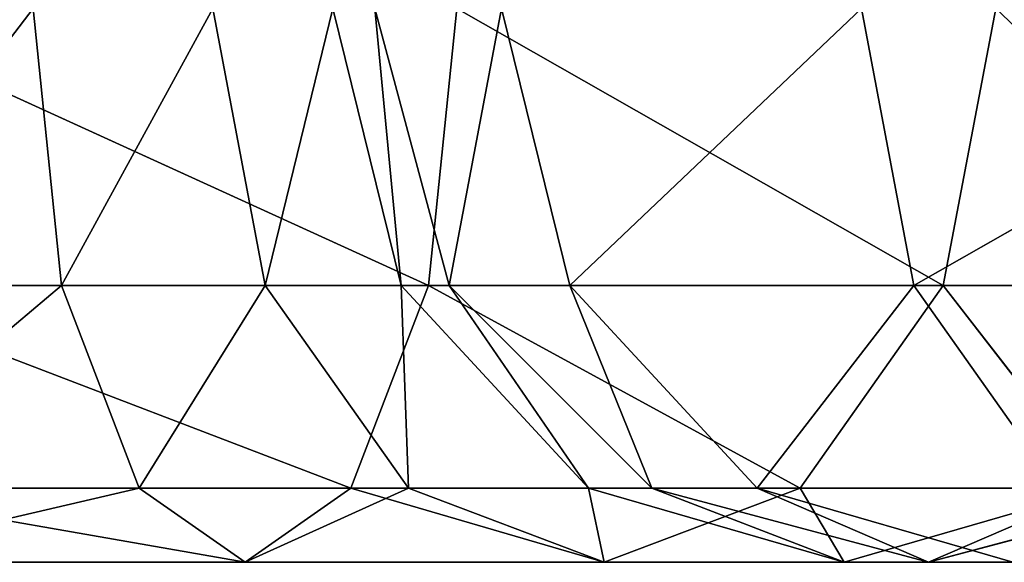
# Model space of a CAD drawing. Header units: millimetres. Extents: x 237 to 401, y 0 to 141.
# Tile 628 of 656: x 364.39 to 367.05, y 135.54 to 137.01. Entities that reach past the tile are written whole.
import ezdxf

# ---------------------------------------------------------------- set-up
doc = ezdxf.new("R2010")
doc.units = ezdxf.units.MM
doc.header["$LTSCALE"] = 25.4
doc.layers.get('0').update_dxf_attribs({"true_color": 0xff5454})

# ---------------------------------------------------------------- blocks, each defined once
blk = doc.blocks.new('VELERO-I-8042-8043.STL')
at = {"color": 7, "true_color": 0xffffff}
for p, q in [((127.845, 183.2036, 3.6723), (129.4902, 182.6754, 4.4223)), ((127.845, 183.2036, 3.6723), (129.4902, 182.6754, 4.4223)), ((127.845, 183.0026, 4.4223), (129.4902, 182.6754, 4.4223)), ((127.845, 183.0026, 4.4223), (129.4902, 182.6754, 4.4223)), ((127.845, 183.0026, 4.4223), (129.2801, 182.1681, 4.9713)), ((127.845, 183.0026, 4.4223), (129.2801, 182.1681, 4.9713)), ((129.5671, 182.861, 3.6723), (129.4902, 182.6754, 4.4223)), ((129.5671, 182.861, 3.6723), (129.4902, 182.6754, 4.4223)), ((129.5671, 182.861, 3.6723), (130.8849, 181.7435, 4.4223)), ((129.5671, 182.861, 3.6723), (130.8849, 181.7435, 4.4223)), ((129.4902, 182.6754, 4.4223), (129.2801, 182.1681, 4.9713)), ((129.4902, 182.6754, 4.4223), (129.2801, 182.1681, 4.9713)), ((129.4902, 182.6754, 4.4223), (130.8849, 181.7435, 4.4223)), ((129.4902, 182.6754, 4.4223), (130.8849, 181.7435, 4.4223)), ((129.4902, 182.6754, 4.4223), (130.4967, 181.3552, 4.9713)), ((129.4902, 182.6754, 4.4223), (130.4967, 181.3552, 4.9713)), ((127.845, 182.4536, 4.9713), (129.2801, 182.1681, 4.9713)), ((127.845, 182.4536, 4.9713), (129.2801, 182.1681, 4.9713)), ((127.845, 182.4536, 4.9713), (128.9931, 181.4752, 5.1723)), ((127.845, 182.4536, 4.9713), (128.9931, 181.4752, 5.1723)), ((129.2801, 182.1681, 4.9713), (128.9931, 181.4752, 5.1723)), ((129.2801, 182.1681, 4.9713), (128.9931, 181.4752, 5.1723)), ((129.2801, 182.1681, 4.9713), (130.4967, 181.3552, 4.9713)), ((129.2801, 182.1681, 4.9713), (130.4967, 181.3552, 4.9713)), ((129.2801, 182.1681, 4.9713), (129.9664, 180.8249, 5.1723)), ((129.2801, 182.1681, 4.9713), (129.9664, 180.8249, 5.1723)), ((131.027, 181.8856, 3.6723), (130.8849, 181.7435, 4.4223)), ((131.027, 181.8856, 3.6723), (130.8849, 181.7435, 4.4223)), ((130.8849, 181.7435, 4.4223), (130.4967, 181.3552, 4.9713)), ((130.8849, 181.7435, 4.4223), (130.4967, 181.3552, 4.9713)), ((130.8849, 181.7435, 4.4223), (131.8168, 180.3488, 4.4223)), ((130.8849, 181.7435, 4.4223), (131.8168, 180.3488, 4.4223)), ((130.8849, 181.7435, 4.4223), (131.3096, 180.1386, 4.9713)), ((130.8849, 181.7435, 4.4223), (131.3096, 180.1386, 4.9713)), ((127.845, 181.7036, 5.1723), (128.9931, 181.4752, 5.1723)), ((127.845, 181.7036, 5.1723), (128.9931, 181.4752, 5.1723)), ((127.845, 181.7036, 5.1723), (128.7061, 180.7823, 4.9713)), ((127.845, 181.7036, 5.1723), (128.7061, 180.7823, 4.9713)), ((128.9931, 181.4752, 5.1723), (128.7061, 180.7823, 4.9713)), ((128.9931, 181.4752, 5.1723), (128.7061, 180.7823, 4.9713)), ((128.9931, 181.4752, 5.1723), (129.9664, 180.8249, 5.1723)), ((128.9931, 181.4752, 5.1723), (129.9664, 180.8249, 5.1723)), ((128.9931, 181.4752, 5.1723), (129.436, 180.2946, 4.9713)), ((128.9931, 181.4752, 5.1723), (129.436, 180.2946, 4.9713)), ((130.4967, 181.3552, 4.9713), (129.9664, 180.8249, 5.1723)), ((130.4967, 181.3552, 4.9713), (129.9664, 180.8249, 5.1723)), ((130.4967, 181.3552, 4.9713), (131.3096, 180.1386, 4.9713)), ((130.4967, 181.3552, 4.9713), (131.3096, 180.1386, 4.9713)), ((130.4967, 181.3552, 4.9713), (130.6167, 179.8516, 5.1723)), ((130.4967, 181.3552, 4.9713), (130.6167, 179.8516, 5.1723)), ((127.845, 180.9536, 4.9713), (128.7061, 180.7823, 4.9713)), ((127.845, 180.9536, 4.9713), (128.7061, 180.7823, 4.9713)), ((127.845, 180.9536, 4.9713), (128.496, 180.2751, 4.4223)), ((127.845, 180.9536, 4.9713), (128.496, 180.2751, 4.4223)), ((129.9664, 180.8249, 5.1723), (129.436, 180.2946, 4.9713)), ((129.9664, 180.8249, 5.1723), (129.436, 180.2946, 4.9713)), ((129.9664, 180.8249, 5.1723), (129.9238, 179.5646, 4.9713)), ((129.9664, 180.8249, 5.1723), (129.9238, 179.5646, 4.9713)), ((129.9664, 180.8249, 5.1723), (130.6167, 179.8516, 5.1723)), ((129.9664, 180.8249, 5.1723), (130.6167, 179.8516, 5.1723)), ((128.7061, 180.7823, 4.9713), (128.496, 180.2751, 4.4223)), ((128.7061, 180.7823, 4.9713), (128.496, 180.2751, 4.4223)), ((128.7061, 180.7823, 4.9713), (129.436, 180.2946, 4.9713)), ((128.7061, 180.7823, 4.9713), (129.436, 180.2946, 4.9713)), ((128.7061, 180.7823, 4.9713), (129.0478, 179.9063, 4.4223)), ((128.7061, 180.7823, 4.9713), (129.0478, 179.9063, 4.4223)), ((127.845, 180.4045, 4.4223), (128.496, 180.2751, 4.4223)), ((127.845, 180.4045, 4.4223), (128.496, 180.2751, 4.4223)), ((127.845, 180.4045, 4.4223), (128.4191, 180.0894, 3.6723)), ((127.845, 180.4045, 4.4223), (128.4191, 180.0894, 3.6723)), ((129.436, 180.2946, 4.9713), (129.0478, 179.9063, 4.4223)), ((129.436, 180.2946, 4.9713), (129.0478, 179.9063, 4.4223)), ((129.436, 180.2946, 4.9713), (129.4165, 179.3545, 4.4223)), ((129.436, 180.2946, 4.9713), (129.4165, 179.3545, 4.4223)), ((129.436, 180.2946, 4.9713), (129.9238, 179.5646, 4.9713)), ((129.436, 180.2946, 4.9713), (129.9238, 179.5646, 4.9713)), ((128.496, 180.2751, 4.4223), (128.4191, 180.0894, 3.6723)), ((128.496, 180.2751, 4.4223), (128.4191, 180.0894, 3.6723)), ((128.496, 180.2751, 4.4223), (129.0478, 179.9063, 4.4223)), ((128.496, 180.2751, 4.4223), (129.0478, 179.9063, 4.4223)), ((128.496, 180.2751, 4.4223), (128.9057, 179.7642, 3.6723)), ((128.496, 180.2751, 4.4223), (128.9057, 179.7642, 3.6723)), ((131.3096, 180.1386, 4.9713), (130.6167, 179.8516, 5.1723)), ((131.3096, 180.1386, 4.9713), (130.6167, 179.8516, 5.1723)), ((131.3096, 180.1386, 4.9713), (130.845, 178.7036, 5.1723)), ((131.3096, 180.1386, 4.9713), (130.845, 178.7036, 5.1723)), ((129.0478, 179.9063, 4.4223), (128.9057, 179.7642, 3.6723)), ((129.0478, 179.9063, 4.4223), (128.9057, 179.7642, 3.6723)), ((129.0478, 179.9063, 4.4223), (129.4165, 179.3545, 4.4223)), ((129.0478, 179.9063, 4.4223), (129.4165, 179.3545, 4.4223)), ((129.0478, 179.9063, 4.4223), (129.2309, 179.2776, 3.6723)), ((129.0478, 179.9063, 4.4223), (129.2309, 179.2776, 3.6723)), ((130.6167, 179.8516, 5.1723), (129.9238, 179.5646, 4.9713)), ((130.6167, 179.8516, 5.1723), (129.9238, 179.5646, 4.9713)), ((130.6167, 179.8516, 5.1723), (130.095, 178.7036, 4.9713)), ((130.6167, 179.8516, 5.1723), (130.095, 178.7036, 4.9713)), ((130.6167, 179.8516, 5.1723), (130.845, 178.7036, 5.1723)), ((130.6167, 179.8516, 5.1723), (130.845, 178.7036, 5.1723)), ((129.9238, 179.5646, 4.9713), (129.4165, 179.3545, 4.4223)), ((129.9238, 179.5646, 4.9713), (129.4165, 179.3545, 4.4223)), ((129.9238, 179.5646, 4.9713), (129.546, 178.7036, 4.4223)), ((129.9238, 179.5646, 4.9713), (129.546, 178.7036, 4.4223)), ((129.9238, 179.5646, 4.9713), (130.095, 178.7036, 4.9713)), ((129.9238, 179.5646, 4.9713), (130.095, 178.7036, 4.9713)), ((129.4165, 179.3545, 4.4223), (129.2309, 179.2776, 3.6723)), ((129.4165, 179.3545, 4.4223), (129.2309, 179.2776, 3.6723)), ((129.4165, 179.3545, 4.4223), (129.345, 178.7036, 3.6723)), ((129.4165, 179.3545, 4.4223), (129.345, 178.7036, 3.6723)), ((129.4165, 179.3545, 4.4223), (129.546, 178.7036, 4.4223)), ((129.4165, 179.3545, 4.4223), (129.546, 178.7036, 4.4223)), ((129.345, 178.7036, 3.6723), (129.546, 178.7036, 4.4223)), ((129.345, 178.7036, 3.6723), (129.546, 178.7036, 4.4223)), ((129.345, 178.7036, 3.6723), (129.546, 172.7036, 4.4223)), ((129.345, 178.7036, 3.6723), (129.546, 172.7036, 4.4223)), ((129.546, 178.7036, 4.4223), (130.095, 178.7036, 4.9713)), ((129.546, 178.7036, 4.4223), (130.095, 178.7036, 4.9713)), ((129.546, 178.7036, 4.4223), (130.095, 172.7036, 4.9713)), ((129.546, 178.7036, 4.4223), (130.095, 172.7036, 4.9713)), ((129.546, 178.7036, 4.4223), (129.546, 172.7036, 4.4223)), ((129.546, 178.7036, 4.4223), (129.546, 172.7036, 4.4223)), ((130.095, 178.7036, 4.9713), (130.845, 178.7036, 5.1723)), ((130.095, 178.7036, 4.9713), (130.845, 178.7036, 5.1723)), ((130.095, 178.7036, 4.9713), (130.845, 172.7036, 5.1723)), ((130.095, 178.7036, 4.9713), (130.845, 172.7036, 5.1723)), ((130.095, 178.7036, 4.9713), (130.095, 172.7036, 4.9713)), ((130.095, 178.7036, 4.9713), (130.095, 172.7036, 4.9713)), ((130.845, 178.7036, 5.1723), (131.595, 178.7036, 4.9713)), ((130.845, 178.7036, 5.1723), (131.595, 178.7036, 4.9713)), ((130.845, 178.7036, 5.1723), (131.595, 172.7036, 4.9713)), ((130.845, 178.7036, 5.1723), (131.595, 172.7036, 4.9713)), ((130.845, 178.7036, 5.1723), (130.845, 172.7036, 5.1723)), ((130.845, 178.7036, 5.1723), (130.845, 172.7036, 5.1723)), ((129.345, 172.7036, 3.6723), (129.546, 172.7036, 4.4223)), ((129.345, 172.7036, 3.6723), (129.546, 172.7036, 4.4223)), ((129.546, 172.7036, 4.4223), (130.095, 172.7036, 4.9713)), ((129.546, 172.7036, 4.4223), (130.095, 172.7036, 4.9713)), ((129.546, 172.7036, 4.4223), (129.8732, 171.0584, 4.4223)), ((129.546, 172.7036, 4.4223), (129.8732, 171.0584, 4.4223)), ((129.546, 172.7036, 4.4223), (129.6876, 170.9815, 3.6723)), ((129.546, 172.7036, 4.4223), (129.6876, 170.9815, 3.6723)), ((130.095, 172.7036, 4.9713), (129.8732, 171.0584, 4.4223)), ((130.095, 172.7036, 4.9713), (129.8732, 171.0584, 4.4223)), ((130.095, 172.7036, 4.9713), (130.845, 172.7036, 5.1723)), ((130.095, 172.7036, 4.9713), (130.845, 172.7036, 5.1723)), ((130.095, 172.7036, 4.9713), (130.3805, 171.2685, 4.9713)), ((130.095, 172.7036, 4.9713), (130.3805, 171.2685, 4.9713)), ((130.845, 172.7036, 5.1723), (130.3805, 171.2685, 4.9713)), ((130.845, 172.7036, 5.1723), (130.3805, 171.2685, 4.9713)), ((130.845, 172.7036, 5.1723), (131.595, 172.7036, 4.9713)), ((130.845, 172.7036, 5.1723), (131.595, 172.7036, 4.9713)), ((130.845, 172.7036, 5.1723), (131.0734, 171.5555, 5.1723)), ((130.845, 172.7036, 5.1723), (131.0734, 171.5555, 5.1723)), ((131.0734, 171.5555, 5.1723), (130.3805, 171.2685, 4.9713)), ((131.0734, 171.5555, 5.1723), (130.3805, 171.2685, 4.9713)), ((130.3805, 171.2685, 4.9713), (129.8732, 171.0584, 4.4223)), ((130.3805, 171.2685, 4.9713), (129.8732, 171.0584, 4.4223)), ((130.3805, 171.2685, 4.9713), (131.1934, 170.0519, 4.9713)), ((130.3805, 171.2685, 4.9713), (131.1934, 170.0519, 4.9713)), ((130.3805, 171.2685, 4.9713), (130.8051, 169.6637, 4.4223)), ((130.3805, 171.2685, 4.9713), (130.8051, 169.6637, 4.4223)), ((129.8732, 171.0584, 4.4223), (129.6876, 170.9815, 3.6723)), ((129.8732, 171.0584, 4.4223), (129.6876, 170.9815, 3.6723)), ((129.8732, 171.0584, 4.4223), (130.8051, 169.6637, 4.4223)), ((129.8732, 171.0584, 4.4223), (130.8051, 169.6637, 4.4223)), ((129.8732, 171.0584, 4.4223), (130.6631, 169.5216, 3.6723)), ((129.8732, 171.0584, 4.4223), (130.6631, 169.5216, 3.6723)), ((131.1934, 170.0519, 4.9713), (130.8051, 169.6637, 4.4223)), ((131.1934, 170.0519, 4.9713), (130.8051, 169.6637, 4.4223)), ((130.8051, 169.6637, 4.4223), (130.6631, 169.5216, 3.6723)), ((130.8051, 169.6637, 4.4223), (130.6631, 169.5216, 3.6723)), ((130.8051, 169.6637, 4.4223), (132.1999, 168.7318, 4.4223)), ((130.8051, 169.6637, 4.4223), (132.1999, 168.7318, 4.4223)), ((130.8051, 169.6637, 4.4223), (132.123, 168.5461, 3.6723)), ((130.8051, 169.6637, 4.4223), (132.123, 168.5461, 3.6723))]:
    blk.add_line(p, q, dxfattribs=at)
mesh = blk.add_polyface(dxfattribs=at)
corners = [(129.4902, 182.6754, 4.4223), (129.5671, 182.861, 3.6723), (127.845, 183.2036, 3.6723)]
mesh.append_faces([[corners[k] for k in face] for face in [(0, 1, 2)]], dxfattribs={"color": 7})
mesh = blk.add_polyface(dxfattribs=at)
corners = [(129.4902, 182.6754, 4.4223), (127.845, 183.2036, 3.6723), (127.845, 183.0026, 4.4223)]
mesh.append_faces([[corners[k] for k in face] for face in [(0, 1, 2)]], dxfattribs={"color": 7})
mesh = blk.add_polyface(dxfattribs=at)
corners = [(129.2801, 182.1681, 4.9713), (129.4902, 182.6754, 4.4223), (127.845, 183.0026, 4.4223)]
mesh.append_faces([[corners[k] for k in face] for face in [(0, 1, 2)]], dxfattribs={"color": 7})
mesh = blk.add_polyface(dxfattribs=at)
corners = [(129.2801, 182.1681, 4.9713), (127.845, 183.0026, 4.4223), (127.845, 182.4536, 4.9713)]
mesh.append_faces([[corners[k] for k in face] for face in [(0, 1, 2)]], dxfattribs={"color": 7})
mesh = blk.add_polyface(dxfattribs=at)
corners = [(130.8849, 181.7435, 4.4223), (129.5671, 182.861, 3.6723), (129.4902, 182.6754, 4.4223)]
mesh.append_faces([[corners[k] for k in face] for face in [(0, 1, 2)]], dxfattribs={"color": 7})
mesh = blk.add_polyface(dxfattribs=at)
corners = [(130.8849, 181.7435, 4.4223), (131.027, 181.8856, 3.6723), (129.5671, 182.861, 3.6723)]
mesh.append_faces([[corners[k] for k in face] for face in [(0, 1, 2)]], dxfattribs={"color": 7})
mesh = blk.add_polyface(dxfattribs=at)
corners = [(130.4967, 181.3552, 4.9713), (129.4902, 182.6754, 4.4223), (129.2801, 182.1681, 4.9713)]
mesh.append_faces([[corners[k] for k in face] for face in [(0, 1, 2)]], dxfattribs={"color": 7})
mesh = blk.add_polyface(dxfattribs=at)
corners = [(130.8849, 181.7435, 4.4223), (129.4902, 182.6754, 4.4223), (130.4967, 181.3552, 4.9713)]
mesh.append_faces([[corners[k] for k in face] for face in [(0, 1, 2)]], dxfattribs={"color": 7})
mesh = blk.add_polyface(dxfattribs=at)
corners = [(129.2801, 182.1681, 4.9713), (127.845, 182.4536, 4.9713), (128.9931, 181.4752, 5.1723)]
mesh.append_faces([[corners[k] for k in face] for face in [(0, 1, 2)]], dxfattribs={"color": 7})
mesh = blk.add_polyface(dxfattribs=at)
corners = [(128.9931, 181.4752, 5.1723), (127.845, 182.4536, 4.9713), (127.845, 181.7036, 5.1723)]
mesh.append_faces([[corners[k] for k in face] for face in [(0, 1, 2)]], dxfattribs={"color": 7})
mesh = blk.add_polyface(dxfattribs=at)
corners = [(129.9664, 180.8249, 5.1723), (129.2801, 182.1681, 4.9713), (128.9931, 181.4752, 5.1723)]
mesh.append_faces([[corners[k] for k in face] for face in [(0, 1, 2)]], dxfattribs={"color": 7})
mesh = blk.add_polyface(dxfattribs=at)
corners = [(130.4967, 181.3552, 4.9713), (129.2801, 182.1681, 4.9713), (129.9664, 180.8249, 5.1723)]
mesh.append_faces([[corners[k] for k in face] for face in [(0, 1, 2)]], dxfattribs={"color": 7})
mesh = blk.add_polyface(dxfattribs=at)
corners = [(131.027, 181.8856, 3.6723), (130.8849, 181.7435, 4.4223), (131.8168, 180.3488, 4.4223)]
mesh.append_faces([[corners[k] for k in face] for face in [(0, 1, 2)]], dxfattribs={"color": 7})
mesh = blk.add_polyface(dxfattribs=at)
corners = [(131.027, 181.8856, 3.6723), (131.8168, 180.3488, 4.4223), (132.0025, 180.4257, 3.6723)]
mesh.append_faces([[corners[k] for k in face] for face in [(0, 1, 2)]], dxfattribs={"color": 7})
mesh = blk.add_polyface(dxfattribs=at)
corners = [(131.3096, 180.1386, 4.9713), (130.8849, 181.7435, 4.4223), (130.4967, 181.3552, 4.9713)]
mesh.append_faces([[corners[k] for k in face] for face in [(0, 1, 2)]], dxfattribs={"color": 7})
mesh = blk.add_polyface(dxfattribs=at)
corners = [(131.8168, 180.3488, 4.4223), (130.8849, 181.7435, 4.4223), (131.3096, 180.1386, 4.9713)]
mesh.append_faces([[corners[k] for k in face] for face in [(0, 1, 2)]], dxfattribs={"color": 7})
mesh = blk.add_polyface(dxfattribs=at)
corners = [(128.9931, 181.4752, 5.1723), (127.845, 181.7036, 5.1723), (128.7061, 180.7823, 4.9713)]
mesh.append_faces([[corners[k] for k in face] for face in [(0, 1, 2)]], dxfattribs={"color": 7})
mesh = blk.add_polyface(dxfattribs=at)
corners = [(128.7061, 180.7823, 4.9713), (127.845, 181.7036, 5.1723), (127.845, 180.9536, 4.9713)]
mesh.append_faces([[corners[k] for k in face] for face in [(0, 1, 2)]], dxfattribs={"color": 7})
mesh = blk.add_polyface(dxfattribs=at)
corners = [(129.436, 180.2946, 4.9713), (128.9931, 181.4752, 5.1723), (128.7061, 180.7823, 4.9713)]
mesh.append_faces([[corners[k] for k in face] for face in [(0, 1, 2)]], dxfattribs={"color": 7})
mesh = blk.add_polyface(dxfattribs=at)
corners = [(129.9664, 180.8249, 5.1723), (128.9931, 181.4752, 5.1723), (129.436, 180.2946, 4.9713)]
mesh.append_faces([[corners[k] for k in face] for face in [(0, 1, 2)]], dxfattribs={"color": 7})
mesh = blk.add_polyface(dxfattribs=at)
corners = [(130.6167, 179.8516, 5.1723), (130.4967, 181.3552, 4.9713), (129.9664, 180.8249, 5.1723)]
mesh.append_faces([[corners[k] for k in face] for face in [(0, 1, 2)]], dxfattribs={"color": 7})
mesh = blk.add_polyface(dxfattribs=at)
corners = [(131.3096, 180.1386, 4.9713), (130.4967, 181.3552, 4.9713), (130.6167, 179.8516, 5.1723)]
mesh.append_faces([[corners[k] for k in face] for face in [(0, 1, 2)]], dxfattribs={"color": 7})
mesh = blk.add_polyface(dxfattribs=at)
corners = [(128.7061, 180.7823, 4.9713), (127.845, 180.9536, 4.9713), (128.496, 180.2751, 4.4223)]
mesh.append_faces([[corners[k] for k in face] for face in [(0, 1, 2)]], dxfattribs={"color": 7})
mesh = blk.add_polyface(dxfattribs=at)
corners = [(128.496, 180.2751, 4.4223), (127.845, 180.9536, 4.9713), (127.845, 180.4045, 4.4223)]
mesh.append_faces([[corners[k] for k in face] for face in [(0, 1, 2)]], dxfattribs={"color": 7})
mesh = blk.add_polyface(dxfattribs=at)
corners = [(129.9664, 180.8249, 5.1723), (129.436, 180.2946, 4.9713), (129.9238, 179.5646, 4.9713)]
mesh.append_faces([[corners[k] for k in face] for face in [(0, 1, 2)]], dxfattribs={"color": 7})
mesh = blk.add_polyface(dxfattribs=at)
corners = [(130.6167, 179.8516, 5.1723), (129.9664, 180.8249, 5.1723), (129.9238, 179.5646, 4.9713)]
mesh.append_faces([[corners[k] for k in face] for face in [(0, 1, 2)]], dxfattribs={"color": 7})
mesh = blk.add_polyface(dxfattribs=at)
corners = [(129.0478, 179.9063, 4.4223), (128.7061, 180.7823, 4.9713), (128.496, 180.2751, 4.4223)]
mesh.append_faces([[corners[k] for k in face] for face in [(0, 1, 2)]], dxfattribs={"color": 7})
mesh = blk.add_polyface(dxfattribs=at)
corners = [(129.436, 180.2946, 4.9713), (128.7061, 180.7823, 4.9713), (129.0478, 179.9063, 4.4223)]
mesh.append_faces([[corners[k] for k in face] for face in [(0, 1, 2)]], dxfattribs={"color": 7})
mesh = blk.add_polyface(dxfattribs=at)
corners = [(127.845, 180.4045, 4.4223), (128.4191, 180.0894, 3.6723), (128.496, 180.2751, 4.4223)]
mesh.append_faces([[corners[k] for k in face] for face in [(0, 1, 2)]], dxfattribs={"color": 7})
mesh = blk.add_polyface(dxfattribs=at)
corners = [(127.845, 180.4045, 4.4223), (127.845, 180.2036, 3.6723), (128.4191, 180.0894, 3.6723)]
mesh.append_faces([[corners[k] for k in face] for face in [(0, 1, 2)]], dxfattribs={"color": 7})
mesh = blk.add_polyface(dxfattribs=at)
corners = [(129.436, 180.2946, 4.9713), (129.0478, 179.9063, 4.4223), (129.4165, 179.3545, 4.4223)]
mesh.append_faces([[corners[k] for k in face] for face in [(0, 1, 2)]], dxfattribs={"color": 7})
mesh = blk.add_polyface(dxfattribs=at)
corners = [(129.9238, 179.5646, 4.9713), (129.436, 180.2946, 4.9713), (129.4165, 179.3545, 4.4223)]
mesh.append_faces([[corners[k] for k in face] for face in [(0, 1, 2)]], dxfattribs={"color": 7})
mesh = blk.add_polyface(dxfattribs=at)
corners = [(128.496, 180.2751, 4.4223), (128.4191, 180.0894, 3.6723), (128.9057, 179.7642, 3.6723)]
mesh.append_faces([[corners[k] for k in face] for face in [(0, 1, 2)]], dxfattribs={"color": 7})
mesh = blk.add_polyface(dxfattribs=at)
corners = [(128.496, 180.2751, 4.4223), (128.9057, 179.7642, 3.6723), (129.0478, 179.9063, 4.4223)]
mesh.append_faces([[corners[k] for k in face] for face in [(0, 1, 2)]], dxfattribs={"color": 7})
mesh = blk.add_polyface(dxfattribs=at)
corners = [(131.3096, 180.1386, 4.9713), (130.6167, 179.8516, 5.1723), (130.845, 178.7036, 5.1723)]
mesh.append_faces([[corners[k] for k in face] for face in [(0, 1, 2)]], dxfattribs={"color": 7})
mesh = blk.add_polyface(dxfattribs=at)
corners = [(131.595, 178.7036, 4.9713), (131.3096, 180.1386, 4.9713), (130.845, 178.7036, 5.1723)]
mesh.append_faces([[corners[k] for k in face] for face in [(0, 1, 2)]], dxfattribs={"color": 7})
mesh = blk.add_polyface(dxfattribs=at)
corners = [(129.0478, 179.9063, 4.4223), (128.9057, 179.7642, 3.6723), (129.2309, 179.2776, 3.6723)]
mesh.append_faces([[corners[k] for k in face] for face in [(0, 1, 2)]], dxfattribs={"color": 7})
mesh = blk.add_polyface(dxfattribs=at)
corners = [(129.0478, 179.9063, 4.4223), (129.2309, 179.2776, 3.6723), (129.4165, 179.3545, 4.4223)]
mesh.append_faces([[corners[k] for k in face] for face in [(0, 1, 2)]], dxfattribs={"color": 7})
mesh = blk.add_polyface(dxfattribs=at)
corners = [(130.6167, 179.8516, 5.1723), (129.9238, 179.5646, 4.9713), (130.095, 178.7036, 4.9713)]
mesh.append_faces([[corners[k] for k in face] for face in [(0, 1, 2)]], dxfattribs={"color": 7})
mesh = blk.add_polyface(dxfattribs=at)
corners = [(130.845, 178.7036, 5.1723), (130.6167, 179.8516, 5.1723), (130.095, 178.7036, 4.9713)]
mesh.append_faces([[corners[k] for k in face] for face in [(0, 1, 2)]], dxfattribs={"color": 7})
mesh = blk.add_polyface(dxfattribs=at)
corners = [(129.9238, 179.5646, 4.9713), (129.4165, 179.3545, 4.4223), (129.546, 178.7036, 4.4223)]
mesh.append_faces([[corners[k] for k in face] for face in [(0, 1, 2)]], dxfattribs={"color": 7})
mesh = blk.add_polyface(dxfattribs=at)
corners = [(130.095, 178.7036, 4.9713), (129.9238, 179.5646, 4.9713), (129.546, 178.7036, 4.4223)]
mesh.append_faces([[corners[k] for k in face] for face in [(0, 1, 2)]], dxfattribs={"color": 7})
mesh = blk.add_polyface(dxfattribs=at)
corners = [(129.4165, 179.3545, 4.4223), (129.2309, 179.2776, 3.6723), (129.345, 178.7036, 3.6723)]
mesh.append_faces([[corners[k] for k in face] for face in [(0, 1, 2)]], dxfattribs={"color": 7})
mesh = blk.add_polyface(dxfattribs=at)
corners = [(129.4165, 179.3545, 4.4223), (129.345, 178.7036, 3.6723), (129.546, 178.7036, 4.4223)]
mesh.append_faces([[corners[k] for k in face] for face in [(0, 1, 2)]], dxfattribs={"color": 7})
mesh = blk.add_polyface(dxfattribs=at)
corners = [(129.345, 178.7036, 3.6723), (129.546, 172.7036, 4.4223), (129.546, 178.7036, 4.4223)]
mesh.append_faces([[corners[k] for k in face] for face in [(0, 1, 2)]], dxfattribs={"color": 7})
mesh = blk.add_polyface(dxfattribs=at)
corners = [(129.345, 178.7036, 3.6723), (129.345, 172.7036, 3.6723), (129.546, 172.7036, 4.4223)]
mesh.append_faces([[corners[k] for k in face] for face in [(0, 1, 2)]], dxfattribs={"color": 7})
mesh = blk.add_polyface(dxfattribs=at)
corners = [(130.095, 178.7036, 4.9713), (129.546, 178.7036, 4.4223), (130.095, 172.7036, 4.9713)]
mesh.append_faces([[corners[k] for k in face] for face in [(0, 1, 2)]], dxfattribs={"color": 7})
mesh = blk.add_polyface(dxfattribs=at)
corners = [(130.095, 172.7036, 4.9713), (129.546, 178.7036, 4.4223), (129.546, 172.7036, 4.4223)]
mesh.append_faces([[corners[k] for k in face] for face in [(0, 1, 2)]], dxfattribs={"color": 7})
mesh = blk.add_polyface(dxfattribs=at)
corners = [(130.845, 178.7036, 5.1723), (130.095, 178.7036, 4.9713), (130.845, 172.7036, 5.1723)]
mesh.append_faces([[corners[k] for k in face] for face in [(0, 1, 2)]], dxfattribs={"color": 7})
mesh = blk.add_polyface(dxfattribs=at)
corners = [(130.845, 172.7036, 5.1723), (130.095, 178.7036, 4.9713), (130.095, 172.7036, 4.9713)]
mesh.append_faces([[corners[k] for k in face] for face in [(0, 1, 2)]], dxfattribs={"color": 7})
mesh = blk.add_polyface(dxfattribs=at)
corners = [(131.595, 178.7036, 4.9713), (130.845, 178.7036, 5.1723), (131.595, 172.7036, 4.9713)]
mesh.append_faces([[corners[k] for k in face] for face in [(0, 1, 2)]], dxfattribs={"color": 7})
mesh = blk.add_polyface(dxfattribs=at)
corners = [(131.595, 172.7036, 4.9713), (130.845, 178.7036, 5.1723), (130.845, 172.7036, 5.1723)]
mesh.append_faces([[corners[k] for k in face] for face in [(0, 1, 2)]], dxfattribs={"color": 7})
mesh = blk.add_polyface(dxfattribs=at)
corners = [(129.345, 172.7036, 3.6723), (129.6876, 170.9815, 3.6723), (129.546, 172.7036, 4.4223)]
mesh.append_faces([[corners[k] for k in face] for face in [(0, 1, 2)]], dxfattribs={"color": 7})
mesh = blk.add_polyface(dxfattribs=at)
corners = [(130.095, 172.7036, 4.9713), (129.546, 172.7036, 4.4223), (129.8732, 171.0584, 4.4223)]
mesh.append_faces([[corners[k] for k in face] for face in [(0, 1, 2)]], dxfattribs={"color": 7})
mesh = blk.add_polyface(dxfattribs=at)
corners = [(129.546, 172.7036, 4.4223), (129.6876, 170.9815, 3.6723), (129.8732, 171.0584, 4.4223)]
mesh.append_faces([[corners[k] for k in face] for face in [(0, 1, 2)]], dxfattribs={"color": 7})
mesh = blk.add_polyface(dxfattribs=at)
corners = [(130.3805, 171.2685, 4.9713), (130.095, 172.7036, 4.9713), (129.8732, 171.0584, 4.4223)]
mesh.append_faces([[corners[k] for k in face] for face in [(0, 1, 2)]], dxfattribs={"color": 7})
mesh = blk.add_polyface(dxfattribs=at)
corners = [(130.845, 172.7036, 5.1723), (130.095, 172.7036, 4.9713), (130.3805, 171.2685, 4.9713)]
mesh.append_faces([[corners[k] for k in face] for face in [(0, 1, 2)]], dxfattribs={"color": 7})
mesh = blk.add_polyface(dxfattribs=at)
corners = [(131.0734, 171.5555, 5.1723), (130.845, 172.7036, 5.1723), (130.3805, 171.2685, 4.9713)]
mesh.append_faces([[corners[k] for k in face] for face in [(0, 1, 2)]], dxfattribs={"color": 7})
mesh = blk.add_polyface(dxfattribs=at)
corners = [(131.595, 172.7036, 4.9713), (130.845, 172.7036, 5.1723), (131.0734, 171.5555, 5.1723)]
mesh.append_faces([[corners[k] for k in face] for face in [(0, 1, 2)]], dxfattribs={"color": 7})
mesh = blk.add_polyface(dxfattribs=at)
corners = [(131.1934, 170.0519, 4.9713), (131.0734, 171.5555, 5.1723), (130.3805, 171.2685, 4.9713)]
mesh.append_faces([[corners[k] for k in face] for face in [(0, 1, 2)]], dxfattribs={"color": 7})
mesh = blk.add_polyface(dxfattribs=at)
corners = [(130.8051, 169.6637, 4.4223), (130.3805, 171.2685, 4.9713), (129.8732, 171.0584, 4.4223)]
mesh.append_faces([[corners[k] for k in face] for face in [(0, 1, 2)]], dxfattribs={"color": 7})
mesh = blk.add_polyface(dxfattribs=at)
corners = [(131.1934, 170.0519, 4.9713), (130.3805, 171.2685, 4.9713), (130.8051, 169.6637, 4.4223)]
mesh.append_faces([[corners[k] for k in face] for face in [(0, 1, 2)]], dxfattribs={"color": 7})
mesh = blk.add_polyface(dxfattribs=at)
corners = [(129.8732, 171.0584, 4.4223), (129.6876, 170.9815, 3.6723), (130.6631, 169.5216, 3.6723)]
mesh.append_faces([[corners[k] for k in face] for face in [(0, 1, 2)]], dxfattribs={"color": 7})
mesh = blk.add_polyface(dxfattribs=at)
corners = [(129.8732, 171.0584, 4.4223), (130.6631, 169.5216, 3.6723), (130.8051, 169.6637, 4.4223)]
mesh.append_faces([[corners[k] for k in face] for face in [(0, 1, 2)]], dxfattribs={"color": 7})
mesh = blk.add_polyface(dxfattribs=at)
corners = [(132.1999, 168.7318, 4.4223), (131.1934, 170.0519, 4.9713), (130.8051, 169.6637, 4.4223)]
mesh.append_faces([[corners[k] for k in face] for face in [(0, 1, 2)]], dxfattribs={"color": 7})
mesh = blk.add_polyface(dxfattribs=at)
corners = [(130.8051, 169.6637, 4.4223), (130.6631, 169.5216, 3.6723), (132.123, 168.5461, 3.6723)]
mesh.append_faces([[corners[k] for k in face] for face in [(0, 1, 2)]], dxfattribs={"color": 7})
mesh = blk.add_polyface(dxfattribs=at)
corners = [(130.8051, 169.6637, 4.4223), (132.123, 168.5461, 3.6723), (132.1999, 168.7318, 4.4223)]
mesh.append_faces([[corners[k] for k in face] for face in [(0, 1, 2)]], dxfattribs={"color": 7})

msp = doc.modelspace()

# ---------------------------------------------------------------- block references
at = {"color": 0, "extrusion": (0, -1, -3.88578e-16)}
msp.add_blockref('VELERO-I-8042-8043.STL', (236.0028, 404.7244, -140.712), dxfattribs=at)

doc.saveas('drawing.dxf')
